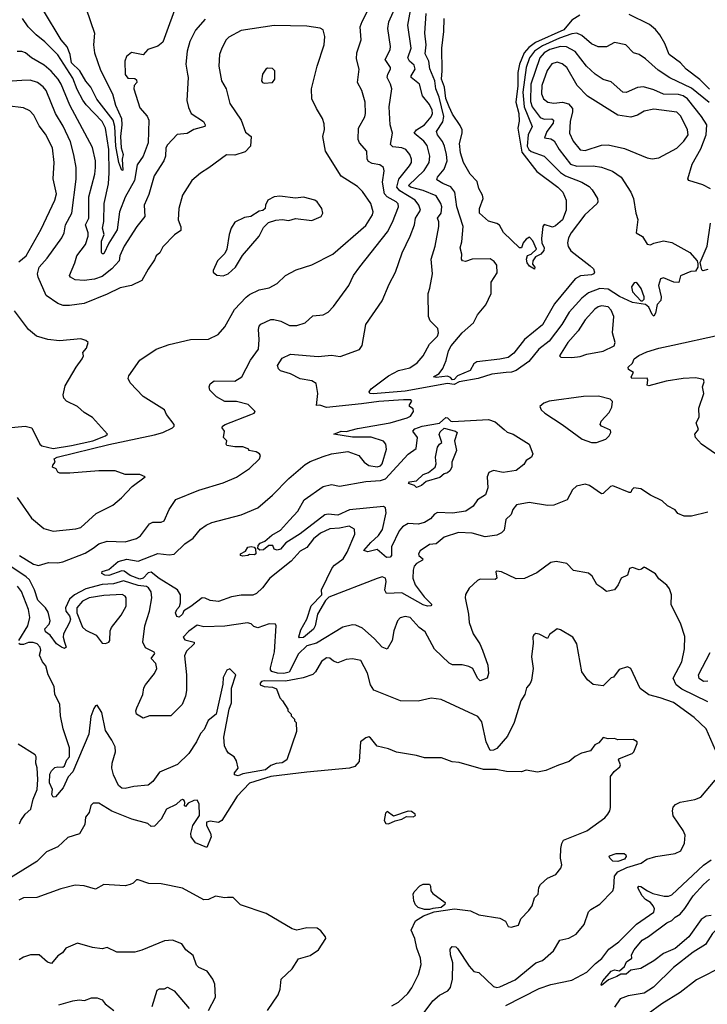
# Model space of a CAD drawing. Extents: x 1246230 to 1426786, y 660032 to 763141.
# Tile 509 of 566: x 1364541 to 1368742, y 722562 to 728578. Entities that reach past the tile are written whole.
import ezdxf

# ---------------------------------------------------------------- set-up
doc = ezdxf.new("R2010")
doc.units = 0

msp = doc.modelspace()

# ---------------------------------------------------------------- linework, layer by layer
at = {"layer": '0CON10XD'}
for points in [[(1368745, 725569.4), (1368644.4, 725544.4), (1368600, 725545), (1368561.7, 725561.7), (1368545, 725582.5), (1368498.8, 725608.8), (1368465, 725638.8), (1368395, 725673.8), (1368335, 725712.5), (1368293, 725717), (1368280, 725705), (1368275, 725690), (1368265, 725690), (1368165, 725729.4), (1368151.2, 725725), (1368105.8, 725684.2), (1368095, 725682), (1368022, 725732), (1367995, 725739.5), (1367942.9, 725727.1), (1367917.5, 725705), (1367885.5, 725644.5), (1367805, 725612.2), (1367765, 725610), (1367652.8, 725627.2), (1367575.8, 725614.2), (1367554.4, 725585.6), (1367544.4, 725555), (1367511.4, 725525), (1367500.9, 725459.1), (1367485, 725442.5), (1367455, 725429.2), (1367385, 725418.9), (1367305, 725441.5), (1367222.5, 725445), (1367135, 725415.5), (1367085, 725376), (1367045, 725372), (1366986.7, 725333.3), (1366977.1, 725315), (1366979.2, 725305), (1367003.8, 725285), (1367002, 725275), (1366965.2, 725254.8), (1366950.6, 725239.4), (1366944, 725215), (1366943.1, 725165), (1366957.4, 725125), (1367011.9, 725051.9), (1367059.2, 725005), (1367052.9, 724997.1), (1367033.3, 724995), (1367005, 725003.5), (1366875, 725076.2), (1366782.8, 725072.8), (1366771.8, 725091.8), (1366779.6, 725145), (1366776.4, 725165), (1366755, 725174.5), (1366725, 725163.9), (1366430, 725050), (1366410.2, 725029.8), (1366359.4, 724945), (1366345.2, 724875), (1366335, 724854.7), (1366275, 724804.4), (1366251.1, 724801.1), (1366246.9, 724806.9), (1366258.8, 724851.2), (1366294.3, 724915), (1366322.6, 724997.4), (1366386, 725065), (1366385.8, 725095), (1366450.9, 725229.1), (1366464.2, 725245.8), (1366516.9, 725285), (1366540.8, 725325), (1366589.1, 725435), (1366586, 725466), (1366554.5, 725484.5), (1366495, 725470.7), (1366435, 725467.2), (1366379.7, 725440.3), (1366335, 725406.2), (1366295, 725352.5), (1366255, 725331.2), (1366199.6, 725270.4), (1366070, 725165), (1366024.1, 725105.9), (1365987.6, 725072.4), (1365965, 725062.9), (1365895, 725061.8), (1365835, 725052.2), (1365755, 725023.1), (1365705, 725028.9), (1365675, 725043.9), (1365655, 725045.9), (1365587.4, 724992.6), (1365543.4, 724966.6), (1365534.7, 724945), (1365515, 724927.7), (1365501.7, 724931.7), (1365493.7, 724955), (1365500.3, 724975), (1365517.5, 724992.5), (1365524, 725015), (1365522.9, 725065), (1365504.4, 725095), (1365393.6, 725163.6), (1365345, 725202.1), (1365325, 725198.8), (1365295, 725166.5), (1365275, 725160.6), (1365215, 725183.1), (1365179.3, 725209.3), (1365165, 725210.7), (1365085, 725181.9), (1365060.8, 725185), (1365042.5, 725195), (1365045, 725206.7), (1365085, 725218.5), (1365142.2, 725267.8), (1365195, 725281.1), (1365265, 725270.6), (1365385, 725316.8), (1365455, 725308.5), (1365485, 725312.7), (1365550, 725375), (1365600.6, 725409.4), (1365645, 725464.3), (1365679.4, 725490.6), (1365715, 725505.6), (1365895, 725552.3), (1365995, 725596.5), (1366085, 725673.5), (1366184.8, 725775.2), (1366285, 725860.6), (1366315, 725879.4), (1366395, 725908.6), (1366445, 725926), (1366545, 725938.8), (1366612.5, 725915), (1366645.6, 725875), (1366674.8, 725854.8), (1366725, 725846.4), (1366745, 725852.9), (1366755, 725864.6), (1366782.5, 725955), (1366777.8, 725985), (1366762.8, 726002.8), (1366687.3, 726027.3), (1366575, 726027.1), (1366460, 726045), (1366505, 726064.3), (1366535, 726061.1), (1366605, 726079.8), (1366803.8, 726115), (1366907.5, 726145), (1366927.5, 726155), (1366947.5, 726185), (1366945, 726200), (1366922.5, 726215), (1366922.5, 726225), (1366937, 726247), (1366930, 726255), (1366885, 726256.1), (1366735.2, 726245.2), (1366629.6, 726230.4), (1366415, 726208.4), (1366375, 726222.5), (1366355, 726220), (1366362.2, 726295), (1366352.5, 726355), (1366325, 726370.9), (1366254.7, 726384.7), (1366195, 726413.5), (1366135, 726432.9), (1366121.2, 726445), (1366116.7, 726465), (1366145, 726510), (1366194.7, 726535.3), (1366365, 726520.8), (1366445, 726528.5), (1366499.3, 726520.7), (1366616.8, 726563.2), (1366632.9, 726587.1), (1366655.4, 726715), (1366755, 726860.8), (1366798.8, 726961.2), (1366837.5, 727035), (1366876.6, 727153.4), (1366926.5, 727255), (1366952.1, 727325), (1366960, 727365), (1366988.7, 727415), (1366980.4, 727445), (1366957.8, 727475), (1366862.9, 727532.9), (1366845.2, 727555), (1366857.3, 727602.7), (1366923.3, 727685), (1366933.9, 727705), (1366934.7, 727725), (1366924.6, 727755), (1366899.4, 727785), (1366875, 727794.7), (1366821.3, 727801.3), (1366806.7, 727815), (1366818.8, 727885), (1366803.5, 727935), (1366798.5, 728045), (1366813.8, 728155), (1366806.9, 728185), (1366786.2, 728225), (1366789.5, 728245), (1366807.1, 728275), (1366806.2, 728285), (1366774.4, 728335), (1366788.1, 728361.9), (1366804.6, 728395), (1366806.7, 728415), (1366789.1, 728525), (1366795.2, 728564.8), (1366875.3, 728745)], [(1365511.1, 728705), (1365415, 728441.4), (1365385, 728415.6), (1365323.5, 728396.5), (1365295.9, 728364.1), (1365225, 728378), (1365193.3, 728353.3), (1365184.2, 728325), (1365185, 728243.8), (1365201.6, 728221.6), (1365245, 728218.2), (1365255, 728210), (1365256.9, 728195), (1365241.1, 728175), (1365238.5, 728155), (1365275, 728038.8), (1365319.3, 727989.3), (1365330.4, 727965), (1365325.3, 727825), (1365295.6, 727745), (1365259.4, 727690.6), (1365242.1, 727595), (1365185, 727494.5), (1365151.8, 727405), (1365136.7, 727295), (1365086.5, 727213.5), (1365055, 727147.1), (1365045, 727147.5), (1365041.8, 727155), (1365041.4, 727225), (1365056.3, 727265), (1365047.6, 727305), (1365055.7, 727345), (1365057.5, 727455), (1365083.2, 727575), (1365087.6, 727642.4), (1365086, 727785), (1365066.2, 727915), (1365045, 727955.4), (1364947.8, 728057.8), (1364927.2, 728087.2), (1364892.1, 728152.1), (1364865, 728220.8), (1364775, 728362.7), (1364695, 728443.6), (1364641.5, 728485), (1364593.5, 728535), (1364557.3, 728585)], [(1364540, 725305), (1364625, 725251.2), (1364655, 725242.7), (1364717.9, 725262.1), (1364775, 725259.5), (1364805, 725266.2), (1364940.7, 725319.3), (1364990.1, 725349.9), (1365024.2, 725375), (1365075, 725392.8), (1365185, 725388), (1365255, 725407.8), (1365279.2, 725425), (1365335, 725498), (1365355, 725507.5), (1365405, 725508.6), (1365424.4, 725515.6), (1365453.3, 725585), (1365495, 725646.9), (1365635, 725703.8), (1365785, 725748.1), (1365865, 725782.9), (1365945, 725835.8), (1366006, 725895), (1366011.2, 725915), (1366006.1, 725926.1), (1365985, 725937.5), (1365940, 725945), (1365940, 725955), (1365905, 725968.6), (1365855, 725967.5), (1365807, 725977), (1365802.5, 725985), (1365807.5, 726005), (1365786.7, 726025), (1365792.5, 726065), (1365777.5, 726085), (1365780, 726095), (1365796.7, 726105), (1365953.3, 726166.7), (1365973.3, 726175), (1365978.8, 726185), (1365937.2, 726227.2), (1365865, 726244.7), (1365795, 726245.4), (1365743.9, 726273.9), (1365702.5, 726315), (1365699.2, 726335), (1365705, 726353.3), (1365728.3, 726371.7), (1365855, 726370.4), (1365897.7, 726395), (1365951.2, 726498.8), (1366000, 726565), (1366004.6, 726624.6), (1365999.2, 726685), (1366003.9, 726706.1), (1366015, 726718.6), (1366074.5, 726745.5), (1366093, 726747), (1366136.4, 726736.4), (1366190.3, 726710.3), (1366235, 726710), (1366285, 726725.8), (1366332.1, 726767.9), (1366395, 726775.7), (1366425, 726790.8), (1366457.5, 726825), (1366552.5, 726955), (1366580, 727015), (1366618.3, 727068.3), (1366787.3, 727282.7), (1366818.7, 727341.3), (1366855.9, 727435), (1366852.2, 727452.3), (1366840.8, 727465), (1366785.8, 727495.8), (1366769.8, 727515), (1366758.3, 727585), (1366768.2, 727655), (1366764.4, 727675), (1366741.8, 727691.8), (1366695, 727699.7), (1366671.2, 727711.2), (1366664.6, 727725), (1366662.3, 727775), (1366617.8, 727825), (1366608.2, 727845), (1366610, 727915), (1366650, 727985), (1366653.1, 728005), (1366650.8, 728075), (1366631.1, 728145), (1366604.5, 728194.5), (1366615.5, 728275), (1366598.3, 728338.3), (1366601.1, 728375), (1366627.3, 728455), (1366621.1, 728535), (1366632.7, 728567.3), (1366678.9, 728655)], [(1364946.2, 728645), (1364997.3, 728495), (1364992.5, 728425), (1364998.4, 728375), (1365035, 728270), (1365107.5, 728125), (1365126.2, 728055), (1365163.1, 727975), (1365164.4, 727935.6), (1365156.2, 727865), (1365160.8, 727795), (1365173.9, 727755), (1365166.7, 727725), (1365171.7, 727658.3), (1365165, 727656.2), (1365147.6, 727705), (1365127.5, 727805), (1365122.2, 727925), (1365112.3, 727965), (1365013.3, 728093.3), (1364975.5, 728165.5), (1364945, 728202.7), (1364909, 728265), (1364856.8, 728315), (1364850.1, 728365), (1364831.5, 728411.5), (1364794.2, 728455), (1364687.2, 728635)], [(1368701.1, 727788.9), (1368734.1, 727875), (1368738.2, 727935), (1368706.6, 727986.6), (1368621.4, 728095), (1368595, 728112), (1368565, 728121.5), (1368475, 728122.5), (1368415, 728150), (1368351.4, 728168.6), (1368315, 728164.6), (1368245, 728133.8), (1368225, 728134.6), (1368155, 728197.8), (1368105, 728212.3), (1368056.5, 728245), (1368003.8, 728295), (1367933.4, 728383.4), (1367881.5, 728411.5), (1367844.4, 728414.4), (1367779.7, 728395), (1367745.2, 728375), (1367717.8, 728345), (1367663.2, 728185), (1367661.6, 728078.4), (1367671.1, 728045), (1367720.7, 727980.7), (1367745, 727970), (1367792.1, 727972.1), (1367801.8, 727965), (1367799.3, 727945), (1367762.3, 727895), (1367746.1, 727856.1), (1367785, 727849.1), (1367806.9, 727836.9), (1367837.1, 727785), (1367905, 727695.9), (1367945, 727683.5), (1368045, 727684.2), (1368095, 727677.5), (1368163.4, 727653.4), (1368215.6, 727615), (1368274.3, 727525), (1368290, 727485), (1368304, 727395), (1368317.9, 727357.9), (1368306.7, 727275), (1368345, 727253.3), (1368375, 727207.5), (1368395, 727203.3), (1368415, 727213.3), (1368475, 727226.2), (1368525, 727217.5), (1368634.2, 727155), (1368680, 727105), (1368683.9, 727086.1), (1368683.8, 727065), (1368668.8, 727041.2), (1368640.7, 727039.3), (1368577, 727013), (1368568, 726972), (1368537.5, 726975), (1368475, 727000.5), (1368455, 726994.2), (1368443.5, 726955), (1368458.8, 726885), (1368458.3, 726861.7), (1368435, 726837.5), (1368425.6, 726784.4), (1368415, 726767.5), (1368405, 726776.7), (1368385, 726822.5), (1368365, 726837.5), (1368285, 726849.2), (1368205, 726885.9), (1368135, 726930.8), (1368085, 726934.8), (1368015, 726910), (1367975, 726877.3), (1367898.7, 726791.4), (1367853.2, 726715), (1367775.5, 726614.5), (1367712.9, 726565), (1367650.5, 726489.5), (1367574.8, 726435.2), (1367545, 726424.4), (1367511.9, 726421.9), (1367425, 726413.2), (1367342.2, 726385), (1367225, 726365.3), (1367195, 726350), (1367155, 726354.7), (1366895, 726309.3), (1366701.2, 726291.2), (1366679.2, 726295), (1366675.8, 726305), (1366687.3, 726322.7), (1366795, 726402), (1366854.5, 726435.5), (1366925, 726450.5), (1366968.9, 726481.1), (1367006.7, 726523.3), (1367044.4, 726595), (1367093.1, 726645), (1367099.6, 726665), (1367095, 726691.2), (1367048.9, 726738.9), (1367039.4, 726765), (1367036.7, 726905), (1367046.7, 726936.7), (1367062, 727025), (1367054.6, 727115.4), (1367079.2, 727195), (1367101.3, 727315), (1367102.1, 727342.1), (1367092.8, 727365), (1367115.8, 727395), (1367120, 727435), (1367114.6, 727455), (1367085, 727502.7), (1367005.1, 727535.1), (1366927.9, 727555), (1366917.1, 727565), (1367012.4, 727657.6), (1367042.6, 727705), (1367046.7, 727745), (1367029.5, 727809.5), (1367009.1, 727835), (1366951.3, 727885), (1366964.6, 727905), (1367015, 727935.4), (1367055.4, 727985), (1367063.3, 728005), (1367060.9, 728025), (1367045, 728060), (1367002.8, 728112.8), (1366984.1, 728184.1), (1366933.2, 728225), (1366933.1, 728235), (1366956.4, 728276.4), (1366950.2, 728300.2), (1366923.1, 728325), (1366912.2, 728345), (1366933.1, 728405), (1366912.8, 728545), (1366929, 728635)], [(1367525.1, 726514.9), (1367475, 726503.1), (1367333.1, 726486.9), (1367316.2, 726475), (1367292.4, 726435), (1367215, 726403), (1367195, 726379.4), (1367185, 726376.9), (1367172.5, 726392.5), (1367155, 726399.3), (1367085, 726391.1), (1367070, 726395), (1367103.1, 726416.9), (1367125, 726446.1), (1367146.7, 726495), (1367160, 726555), (1367176.4, 726585), (1367245, 726664.6), (1367313.3, 726725), (1367337.5, 726775), (1367387.9, 726835), (1367421.8, 726905), (1367421.9, 726975), (1367458.7, 727031.3), (1367455, 727078.8), (1367439.8, 727099.8), (1367415, 727117.3), (1367305, 727114.4), (1367265, 727100.6), (1367246.2, 727105), (1367240, 727115), (1367241.4, 727145), (1367232.1, 727185), (1367241.3, 727221.3), (1367251.2, 727315), (1367210.6, 727435), (1367199.8, 727525), (1367175, 727556.8), (1367125, 727576.4), (1367089.4, 727599.4), (1367094.1, 727615), (1367134.2, 727665), (1367151.7, 727715), (1367149, 727755), (1367135.6, 727805.6), (1367123.4, 727833.4), (1367093.1, 727875), (1367087.7, 727895), (1367127, 727953), (1367133, 727987), (1367104.4, 728105), (1367083.2, 728155), (1367076.9, 728205), (1367047.6, 728277.6), (1367040.2, 728325), (1367019.1, 728369.1), (1367024.8, 728425), (1367015.2, 728495), (1367023.2, 728615)], [(1365675, 728581.4), (1365616, 728514), (1365579.6, 728445), (1365564.1, 728385.9), (1365556.9, 728306.9), (1365565.4, 728245), (1365570, 728225), (1365562.2, 728085), (1365572, 728042), (1365589.4, 728005), (1365663.5, 727955), (1365674.4, 727935), (1365672.5, 727925), (1365605, 727907.8), (1365565, 727882.3), (1365503.4, 727876.6), (1365445, 727814), (1365434.7, 727795.3), (1365432.3, 727745), (1365421.8, 727715), (1365363.5, 727625), (1365329.5, 727510.5), (1365301.3, 727445), (1365305.6, 727375), (1365256.1, 727313.9), (1365179.5, 727195), (1365153.3, 727135), (1365148.8, 727105), (1365104.4, 727055), (1365045, 727010), (1364998.3, 726991.7), (1364935, 726983.8), (1364879.1, 726989.1), (1364851.2, 727005), (1364846, 727016), (1364878.4, 727091.6), (1364889.6, 727135), (1364943.8, 727205), (1364958.9, 727255), (1364959.6, 727275), (1364943.9, 727325), (1364964.1, 727365), (1364963.5, 727495), (1365000.8, 727635), (1365004.7, 727674.7), (1365004.7, 727715), (1364986.9, 727796.9), (1364848.4, 728055), (1364794.8, 728184.8), (1364775.8, 728215), (1364733.5, 728263.5), (1364690.1, 728300.1), (1364614, 728345), (1364577.5, 728375), (1364555, 728384.4), (1364525, 728382.9)], [(1367963.4, 728606.6), (1367915, 728574.8), (1367864.5, 728515.5), (1367691.3, 728438.7), (1367651.6, 728408.4), (1367622.3, 728375), (1367593.8, 728306.2), (1367584.6, 728255.4), (1367584.6, 728174.6), (1367572.7, 728075), (1367590, 728005), (1367591.7, 727958.3), (1367584.2, 727915), (1367609.6, 727769.6), (1367700.5, 727650.5), (1367828.9, 727555), (1367858.9, 727525), (1367878.9, 727475), (1367880, 727415), (1367856.5, 727355), (1367815, 727318), (1367795, 727310), (1367745, 727327.5), (1367737.5, 727315), (1367728.5, 727241.5), (1367731.2, 727215), (1367744.6, 727185), (1367743, 727167), (1367725.4, 727144.6), (1367691.7, 727128.3), (1367675.5, 727105), (1367673.3, 727085), (1367687.8, 727065), (1367685, 727052.9), (1367655, 727071.4), (1367642.2, 727092.2), (1367637.9, 727115), (1367643.1, 727136.9), (1367665.3, 727144.7), (1367698.6, 727175), (1367675, 727227.5), (1367655, 727250), (1367635, 727237.5), (1367617.5, 727215), (1367606.4, 727183.6), (1367595, 727183.8), (1367497, 727277), (1367471.7, 727321.7), (1367455, 727333.8), (1367405, 727346.7), (1367350, 727395), (1367350, 727425), (1367372, 727485), (1367368.8, 727505), (1367346.1, 727546.1), (1367335, 727590), (1367293.4, 727633.4), (1367251.5, 727705), (1367233.4, 727765), (1367227.8, 727822.2), (1367244.6, 727885), (1367243.8, 727905), (1367232.3, 727932.3), (1367185, 728001.1), (1367165, 728046.2), (1367145, 728096.9), (1367136.1, 728166.1), (1367118, 728215), (1367122.5, 728265), (1367119.2, 728405), (1367131.8, 728505), (1367133.8, 728585)], [(1368755, 728153), (1368695, 728213), (1368611.7, 728275), (1368577.9, 728315), (1368508.4, 728365), (1368483.1, 728433.1), (1368452.5, 728485), (1368425, 728518.2), (1368387.7, 728547.7), (1368265, 728609.1)], [(1364525, 725658.2), (1364613.2, 725533.2), (1364689.5, 725469.5), (1364745, 725453.8), (1364883.2, 725466.8), (1364915, 725476.2), (1365008.5, 725561.5), (1365109.1, 725610.9), (1365163.5, 725656.5), (1365228, 725725), (1365306.7, 725785), (1365275, 725798.5), (1365185, 725799.6), (1365125, 725821.9), (1365025, 725821), (1364847.3, 725807.3), (1364787, 725807), (1364773.6, 725813.6), (1364763, 725833), (1364742.5, 725845), (1364743.3, 725856.7), (1364757.5, 725875), (1364752.5, 725895), (1364770, 725905), (1365085, 725982.5), (1365365, 726042.1), (1365415, 726056.2), (1365475.5, 726085), (1365484.4, 726095), (1365484.3, 726105), (1365438, 726165), (1365426, 726195), (1365295, 726276.2), (1365215, 726358.8), (1365204.3, 726385), (1365208, 726402), (1365275, 726498.8), (1365375, 726565.6), (1365455, 726594.4), (1365585, 726623.6), (1365695, 726625.7), (1365754.4, 726655.6), (1365795, 726701.2), (1365853.3, 726806.7), (1365925, 726882.1), (1365945, 726898.9), (1366005, 726927.7), (1366065, 726940.4), (1366114.6, 726965.4), (1366165, 727014.2), (1366229.7, 727050.3), (1366325, 727079.4), (1366455, 727144.5), (1366655, 727321.1), (1366695.4, 727385), (1366700, 727405), (1366686.1, 727455), (1366635, 727527.5), (1366605, 727558.6), (1366505, 727622), (1366410, 727775), (1366392.5, 727865), (1366403.4, 727906.6), (1366402.1, 727942.1), (1366390.8, 727975), (1366354, 728035), (1366325.8, 728095), (1366322.9, 728155), (1366357.8, 728295), (1366400.6, 728425), (1366405.8, 728475), (1366395, 728516.2), (1366376.6, 728526.6), (1366295, 728537.8), (1366095, 728542.2), (1365895, 728511.1), (1365818.2, 728471.8), (1365801.9, 728455), (1365775, 728403.8), (1365762.5, 728365), (1365757.1, 728295), (1365773.1, 728205), (1365803.1, 728155), (1365824.3, 728065), (1365894.5, 727964.5), (1365921.1, 727891.1), (1365955.6, 727864.4), (1365950.5, 727805), (1365918.4, 727771.6), (1365855, 727750.6), (1365805, 727753.3), (1365697.4, 727672.6), (1365645, 727640.6), (1365592.2, 727595), (1365535.5, 727505), (1365513.8, 727425), (1365508.5, 727355), (1365525, 727312.5), (1365525, 727290), (1365487.3, 727262.7), (1365415, 727191.2), (1365396.3, 727153.7), (1365375.6, 727134.4), (1365365, 727110), (1365325, 727054), (1365287.5, 726985), (1365223.3, 726955), (1365155, 726939.1), (1365075, 726900.4), (1364935, 726844.7), (1364845, 726830.9), (1364807.5, 726832.5), (1364775, 726843.1), (1364702.5, 726892.5), (1364653.1, 727005), (1364650, 727025), (1364660, 727065), (1364709.3, 727120.7), (1364799.2, 727245), (1364812, 727275), (1364820.6, 727325), (1364860.6, 727395), (1364886.9, 727603.1), (1364885.3, 727675), (1364872.3, 727752.3), (1364851.1, 727831.1), (1364806.6, 727926.6), (1364760, 728005), (1364703.2, 728145), (1364685, 728168.2), (1364649.2, 728195), (1364605, 728208), (1364555, 728206.8), (1364465, 728201.3)], [(1368752.7, 728072.7), (1368645, 728159), (1368512.6, 728222.6), (1368440.6, 728270.6), (1368365, 728339.6), (1368325, 728364.5), (1368290.8, 728375), (1368243.3, 728425), (1368175, 728439.2), (1368125, 728412), (1368075, 728412.5), (1368035, 728431.2), (1367975, 728481.3), (1367945, 728494.7), (1367915, 728491.2), (1367838.6, 728465), (1367735, 728417.7), (1367687, 728385), (1367654.9, 728345.1), (1367634.5, 728285.5), (1367615.6, 728135), (1367622.5, 728045), (1367671.1, 727925), (1367646.3, 727873.7), (1367642, 727805), (1367651.1, 727785), (1367665, 727772.1), (1367744.8, 727744.8), (1367805, 727685.3), (1367844.9, 727644.9), (1367874.4, 727624.4), (1367975.2, 727585.2), (1368019.2, 727559.1), (1368039.1, 727539.1), (1368070.6, 727485), (1368073.1, 727465), (1368068.1, 727455), (1367993.8, 727385), (1367909.4, 727275), (1367894.1, 727245), (1367887.8, 727215), (1367892.2, 727192.2), (1367908.2, 727165), (1368026.9, 727075), (1368045.8, 727055), (1368052, 727035), (1368048, 727025), (1368035, 727019.4), (1367967.1, 727012.9), (1367935.3, 726994.8), (1367809, 726841), (1367735, 726713.9), (1367625, 726624.1), (1367560.2, 726539.8), (1367525.1, 726514.9)], [(1368405, 727727.8), (1368445, 727733.5), (1368555, 727792.9), (1368599.1, 727835), (1368624.6, 727875), (1368620.8, 727905), (1368579.4, 727989.4), (1368555, 728012.9), (1368415, 728030.8), (1368355, 728019.1), (1368315, 727994.5), (1368275, 727982.7), (1368194.7, 727994.7), (1368010.5, 728110.5), (1367945.7, 728175.7), (1367883.1, 728285), (1367855, 728308.9), (1367825, 728318.4), (1367792.2, 728307.8), (1367762.7, 728267.3), (1367730, 728175), (1367728.6, 728125), (1367741.8, 728095), (1367767.5, 728075), (1367805, 728067.1), (1367856.9, 728073.1), (1367893.5, 728063.5), (1367917.7, 728035), (1367918.9, 728015), (1367903.2, 727955), (1367900, 727885), (1367921.8, 727835), (1367965, 727782.3), (1367995, 727778.9), (1368095, 727812.3), (1368135, 727814), (1368235, 727791.8), (1368375, 727733.1), (1368405, 727727.8)], [(1366035, 728190), (1366085, 728194.2), (1366100, 728215), (1366100, 728265), (1366085, 728280), (1366055, 728281.2), (1366044.1, 728275.9), (1366023.8, 728245), (1366018.8, 728205), (1366025, 728193.8), (1366035, 728190)], [(1364535, 727098.8), (1364580.8, 727135), (1364671.5, 727298.5), (1364755.5, 727475), (1364766.9, 727515), (1364746.2, 727605), (1364752.1, 727705), (1364741.5, 727795), (1364698, 727878), (1364659.8, 727929.8), (1364628.5, 727995), (1364602.1, 728022.1), (1364565, 728038.5), (1364465, 728051.1)], [(1368760.9, 727545), (1368715, 727569.3), (1368628.8, 727595), (1368622.5, 727605), (1368650, 727695), (1368701.1, 727788.9)], [(1365785, 727013.8), (1365815, 727026.2), (1365860, 727065), (1365901.7, 727138.3), (1366004, 727255), (1366031.2, 727308.8), (1366061.7, 727338.3), (1366105, 727353.8), (1366143.6, 727356.4), (1366185, 727350.8), (1366225, 727364), (1366325, 727352), (1366382.5, 727375), (1366393.3, 727395), (1366386.7, 727425), (1366358, 727465), (1366344.4, 727474.4), (1366275, 727493.1), (1366225, 727487.1), (1366131.2, 727498.8), (1366095, 727495.7), (1366057.5, 727475), (1366042.5, 727445), (1366040, 727425), (1366027, 727413), (1366005, 727407.5), (1365953.6, 727376.4), (1365915, 727368.8), (1365855, 727340), (1365833.8, 727305), (1365821.2, 727265), (1365807.5, 727175), (1365795, 727150), (1365750, 727105), (1365722.5, 727045), (1365722.5, 727035), (1365745, 727016.7), (1365785, 727013.8)], [(1368745, 727050.8), (1368715, 727043.3), (1368708.8, 727048.8), (1368697.5, 727095), (1368740, 727195), (1368760.8, 727335)], [(1368345, 726860), (1368355, 726870), (1368355.7, 726884.3), (1368336.9, 726935), (1368315, 726966.5), (1368305, 726972.2), (1368295, 726969.4), (1368277.8, 726945), (1368284.4, 726915), (1368335, 726860), (1368345, 726860)], [(1367915, 726513.5), (1367965, 726519.4), (1368005.8, 726534.2), (1368105, 726553.5), (1368173.6, 726585), (1368178.8, 726605), (1368163.4, 726665), (1368171.1, 726765), (1368153.8, 726803.8), (1368135, 726823.8), (1368095, 726829.3), (1368075, 726823.9), (1368055, 726809.6), (1367996.2, 726745), (1367952.7, 726677.3), (1367889.1, 726605), (1367838.1, 726525), (1367847.1, 726517.1), (1367915, 726513.5)], [(1364447.6, 726082.4), (1364575, 726094.4), (1364614.3, 726084.3), (1364663.8, 725985), (1364676.2, 725975), (1364745, 725958.6), (1364856.7, 725976.7), (1364987.1, 726005), (1365066.2, 726035), (1365077.5, 726045), (1364985, 726148), (1364935, 726178), (1364894.1, 726214.1), (1364827.7, 726247.7), (1364811.2, 726265), (1364806.2, 726285), (1364819.7, 726340.3), (1364886, 726455), (1364922.9, 726505), (1364931.2, 726525), (1364926.7, 726545), (1364948.9, 726571.1), (1364960, 726605), (1364945, 726618.8), (1364915, 726628.6), (1364785, 726615.6), (1364713.7, 726623.7), (1364643.3, 726645), (1364594.2, 726685), (1364508.9, 726798.9)], [(1368825, 725902.4), (1368706, 725985), (1368669.4, 726025), (1368666.2, 726045), (1368688.8, 726075), (1368674.4, 726115), (1368691.3, 726148.7), (1368690, 726205), (1368720.8, 726295), (1368711.4, 726335), (1368722.5, 726365), (1368718.7, 726378.7), (1368669.3, 726389.3), (1368594.1, 726385.9), (1368490.8, 726369.2), (1368385, 726341.5), (1368374.2, 726345), (1368379.2, 726375), (1368375, 726388.8), (1368280, 726385), (1368277.5, 726395), (1368291.7, 726421.7), (1368260.7, 726440.7), (1368257.5, 726455), (1368285, 726480), (1368294, 726506), (1368322.9, 726527.1), (1368371.7, 726548.3), (1368445, 726571.9), (1368530.3, 726590.3), (1368809.2, 726650.9)], [(1368065, 725994), (1368121.1, 726015), (1368142.5, 726035), (1368153.1, 726055), (1368150, 726070), (1368095, 726093.8), (1368086.7, 726105), (1368094, 726125), (1368141.8, 726178.2), (1368158.9, 726211.1), (1368162.9, 726245), (1368149.1, 726259.1), (1368077.1, 726277.1), (1367985, 726276.8), (1367775, 726247.1), (1367742.5, 726235), (1367718.8, 726215), (1367727.1, 726195), (1367749.4, 726175), (1367855.7, 726105.7), (1367976.7, 726015), (1368034, 725995), (1368065, 725994)], [(1366782.3, 725292.3), (1366725, 725340.4), (1366667.1, 725327.1), (1366642.5, 725335), (1366685.5, 725384.5), (1366732.9, 725427.1), (1366757.1, 725462.9), (1366779.5, 725565), (1366775.4, 725595), (1366764.1, 725604.1), (1366555, 725583.2), (1366485, 725549.8), (1366425, 725557), (1366405, 725553.5), (1366255, 725437.7), (1366167.9, 725382.1), (1366135, 725344), (1366115, 725336.7), (1366095, 725342.5), (1366086.7, 725365), (1366076.3, 725366.3), (1366064, 725365), (1366030.2, 725339.8), (1366007.8, 725337.8), (1365996.6, 725346.6), (1365997.8, 725365), (1366009.8, 725380.2), (1366039, 725391), (1366081.9, 725428.1), (1366135, 725459.5), (1366190.2, 725519.8), (1366239.4, 725575), (1366278.8, 725645), (1366395, 725726.7), (1366445, 725738.2), (1366495, 725728.9), (1366655, 725756), (1366745, 725762.4), (1366776.3, 725773.7), (1366915, 725924.4), (1366962.2, 725957.8), (1366970.4, 726025), (1366942.5, 726065), (1366955, 726078.1), (1367000, 726095), (1367105, 726113.7), (1367145, 726147.3), (1367155, 726146.4), (1367175, 726125.1), (1367185, 726122.5), (1367405, 726134.8), (1367445, 726121.4), (1367500, 726075), (1367518.5, 726058.5), (1367555, 726046.2), (1367654.3, 725985), (1367676.2, 725925), (1367667.1, 725905), (1367635.7, 725885), (1367620.6, 725859.4), (1367575, 725822.9), (1367495, 725812.1), (1367435, 725824.4), (1367407.6, 725812.4), (1367397.3, 725785), (1367401.3, 725718.7), (1367386.5, 725675), (1367337.1, 725645), (1367311.1, 725605), (1367265.5, 725575), (1367185, 725562.1), (1367093.7, 725566.3), (1367075, 725557.3), (1367051.5, 725528.5), (1367015, 725505.3), (1366975, 725495.3), (1366915, 725500.9), (1366879.7, 725480.3), (1366858.4, 725455), (1366811.7, 725358.2), (1366811.5, 725305), (1366805, 725294.5), (1366782.3, 725292.3)], [(1366965, 725720), (1366952.9, 725732.9), (1366915.8, 725745), (1366922.9, 725755), (1366965, 725760.8), (1367005, 725798.9), (1367038.4, 725811.6), (1367078.6, 725845), (1367085.8, 725865), (1367080.5, 725905), (1367093.8, 725966.2), (1367105, 725984.4), (1367120.8, 725995), (1367103.2, 726043.2), (1367109.1, 726060.9), (1367135, 726082.2), (1367203.8, 726065), (1367213.8, 726055), (1367196.8, 726005), (1367208.7, 725945), (1367182, 725875), (1367181.5, 725845), (1367169, 725821), (1367155, 725809.3), (1367135, 725804), (1367108.3, 725781.7), (1367025, 725756.9), (1366995, 725731.5), (1366975, 725723.8), (1366965, 725720)], [(1365905, 725300.7), (1365890.8, 725305), (1365890.6, 725315), (1365919.8, 725330.2), (1365935, 725355.2), (1365955, 725359.2), (1365972.5, 725355), (1365982.5, 725345), (1365982.9, 725315), (1365975, 725308.1), (1365945, 725311.2), (1365935, 725304.7), (1365905, 725300.7)], [(1368745, 724411.3), (1368585, 724488.5), (1368551.2, 724515), (1368532.7, 724555), (1368585.4, 724655), (1368602, 724735), (1368605, 724810), (1368580.8, 724885), (1368520, 725005), (1368522.5, 725065), (1368510.7, 725100.7), (1368495, 725122.5), (1368445, 725162.5), (1368425, 725192.5), (1368365, 725230), (1368355, 725232.5), (1368340, 725220), (1368325, 725216.7), (1368285, 725232), (1368266.7, 725225), (1368253.3, 725185), (1368215, 725166), (1368198, 725125), (1368175, 725094), (1368125, 725084), (1368097, 725107), (1368067.4, 725127.4), (1368038.5, 725178.5), (1368015.5, 725195.5), (1367925, 725212), (1367882.5, 725255), (1367817.5, 725267.5), (1367785, 725262), (1367701.1, 725198.9), (1367625, 725164.6), (1367575, 725161.6), (1367485, 725203.9), (1367455, 725208.6), (1367448.8, 725205), (1367456, 725165), (1367445, 725157.5), (1367355, 725160), (1367337.7, 725152.3), (1367285.9, 725104.1), (1367264.1, 725065.9), (1367262, 725045), (1367283.6, 724946.4), (1367286.2, 724895), (1367311.9, 724825), (1367351.2, 724765), (1367368.2, 724725), (1367400.6, 724635), (1367405.7, 724584.3), (1367395.9, 724554.1), (1367355, 724538.6), (1367338.5, 724555), (1367310, 724615), (1367285, 724625.4), (1367245, 724636.2), (1367185, 724636.7), (1367165, 724645.6), (1367075, 724731.4), (1367018.9, 724838.9), (1366982, 724865), (1366926.2, 724925), (1366895, 724931.1), (1366865, 724924.2), (1366850, 724905), (1366826.3, 724843.7), (1366817.5, 724785), (1366785, 724731.4), (1366755, 724744.4), (1366707, 724797), (1366635, 724861.1), (1366595, 724879.2), (1366575, 724880.8), (1366515, 724867.1), (1366355, 724769.3), (1366295, 724751.5), (1366245, 724703.1), (1366187.4, 724592.6), (1366155, 724583.3), (1366116.1, 724586.1), (1366082, 724595), (1366072.5, 724605), (1366072.5, 724617.5), (1366097.2, 724715), (1366108.5, 724875), (1366103.8, 724885), (1366065, 724886.6), (1365995, 724862.5), (1365970.8, 724870.8), (1365955, 724886.2), (1365932.3, 724892.3), (1365795, 724871.8), (1365665, 724869.1), (1365625, 724877.8), (1365575, 724841.8), (1365540, 724805), (1365549.3, 724789.3), (1365607.5, 724775), (1365606.7, 724765), (1365559.8, 724720.2), (1365548.8, 724691.2), (1365561.1, 724575), (1365560.3, 724479.7), (1365553.5, 724445), (1365532.9, 724395), (1365465, 724325.8), (1365335, 724325.6), (1365295, 724310), (1365255.6, 724335.6), (1365251.1, 724355), (1365256.3, 724373.7), (1365292.5, 724455), (1365300, 724495), (1365310, 724515), (1365365, 724584.2), (1365378.2, 724615), (1365373.6, 724645), (1365344.4, 724675), (1365366.7, 724705), (1365363.6, 724713.6), (1365309.4, 724739.4), (1365292.9, 724775), (1365304.6, 724875), (1365333.9, 724965), (1365349.2, 725045), (1365343.4, 725083.4), (1365327.2, 725107.3), (1365315.6, 725115.6), (1365265, 725122.1), (1365175, 725150.1), (1365115, 725131.8), (1365045, 725128.2), (1364945, 725101.7), (1364876, 725065), (1364845, 725038), (1364820.9, 724985), (1364823.3, 724965), (1364844.5, 724935), (1364850.5, 724915), (1364846.4, 724895), (1364809.7, 724825), (1364806.6, 724805), (1364813.9, 724775), (1364826, 724744), (1364815, 724737.1), (1364795.6, 724745), (1364765, 724764.1), (1364726.7, 724816.7), (1364698.6, 724838.6), (1364695, 724855.5), (1364721.8, 724885), (1364727.3, 724905), (1364715, 724958), (1364698.2, 724985), (1364651.9, 725031.9), (1364631.9, 725095), (1364600.3, 725155), (1364580.2, 725175), (1364480.7, 725240.7)], [(1364536.3, 724785), (1364591.1, 724875), (1364602.7, 724925), (1364595.8, 724975), (1364552.3, 725085), (1364527.9, 725117.9)], [(1365065, 724766), (1365085, 724774), (1365091.2, 724785), (1365094.2, 724845), (1365101.4, 724865), (1365160.8, 724939.2), (1365191.2, 724995), (1365191.8, 725045), (1365185, 725056.7), (1365167.1, 725067.1), (1365055, 725059.5), (1364965, 725045.8), (1364923.8, 725025), (1364889.6, 724985), (1364890.7, 724955), (1364925, 724865.6), (1364945, 724847.8), (1365007.9, 724817.9), (1365045, 724768.8), (1365065, 724766)], [(1368792.5, 724115), (1368734, 724245), (1368661.4, 724315), (1368535, 724405.4), (1368453.3, 724435), (1368384.1, 724454.1), (1368331.8, 724491.8), (1368273.6, 724613.6), (1368255, 724623.8), (1368202.7, 724607.3), (1368168.3, 724561.7), (1368155, 724556.7), (1368105, 724508), (1368045, 724516.9), (1368010, 724545), (1367975, 724593.8), (1367944.2, 724764.2), (1367920, 724805), (1367845, 724850), (1367825, 724856), (1367778.3, 724821.7), (1367765, 724796.7), (1367715, 724824), (1367695, 724828.8), (1367681.2, 724818.8), (1367676.2, 724805), (1367678.3, 724768.3), (1367668, 724685), (1367677.5, 724615), (1367667.1, 724542.9), (1367658.6, 724521.4), (1367636.2, 724495), (1367626.2, 724455), (1367602.7, 724417.3), (1367562.5, 724285), (1367520.2, 724199.8), (1367456, 724125), (1367435, 724114.3), (1367415, 724114), (1367390.5, 724165), (1367365, 724288.8), (1367340.6, 724320.6), (1367115.4, 724425.4), (1367055, 724433.3), (1366975, 724414.5), (1366867.4, 724417.4), (1366705, 724481.5), (1366685, 724513.8), (1366666.2, 724586.2), (1366625, 724662), (1366575, 724674), (1366535, 724668.6), (1366485, 724649.3), (1366458.8, 724658.8), (1366435, 724677.3), (1366415, 724678.5), (1366385, 724656.5), (1366347.2, 724592.8), (1366331.7, 724578.3), (1366272.5, 724557.5), (1366229.7, 724549.7), (1366165, 724537.5), (1366035, 724538.9), (1366017.5, 724535), (1366010, 724525), (1366010, 724515), (1366035, 724503.8), (1366085, 724500), (1366109.3, 724489.3), (1366130, 724435), (1366147, 724417), (1366180, 724365), (1366180, 724355), (1366200, 724335), (1366200, 724325), (1366220, 724305), (1366220, 724295), (1366230, 724285), (1366231.7, 724228.3), (1366172.5, 724055), (1366145, 724037.5), (1366107, 724033), (1366075, 724021.2), (1366042.5, 723995), (1365905, 723970.2), (1365875, 723958.4), (1365853.3, 723965), (1365853.3, 723976.7), (1365876.4, 724005), (1365865, 724050), (1365852, 724075), (1365817.7, 724097.7), (1365803.8, 724115), (1365792.4, 724142.4), (1365787.5, 724195), (1365820.6, 724365), (1365835.6, 724405), (1365835.5, 724494.5), (1365862.5, 724575), (1365825, 724612.5), (1365806.4, 724603.6), (1365785, 724560), (1365781.7, 724518.3), (1365741.2, 724335), (1365693.4, 724296.6), (1365668.9, 724241.1), (1365645, 724216), (1365620.6, 724165), (1365574.4, 724095), (1365505, 724026.7), (1365395, 723980), (1365355, 723924.4), (1365325, 723901.1), (1365237.4, 723892.6), (1365185, 723880), (1365165, 723882.5), (1365145, 723898.8), (1365114.7, 723965), (1365104.7, 724004.7), (1365106.8, 724035), (1365125.8, 724105), (1365124.2, 724135), (1365105, 724177.1), (1365064.5, 724235), (1365042, 724345), (1365015, 724390), (1365005, 724386.7), (1364995, 724370), (1364975, 724320), (1364963.1, 724213.1), (1364865, 723982.2), (1364838.1, 723951.9), (1364805.8, 723884.2), (1364759.8, 723830.2), (1364745, 723827.5), (1364737.5, 723845), (1364741, 723875), (1364722.3, 723915), (1364725, 723969.3), (1364735, 723989.6), (1364755, 724008.7), (1364775, 724014), (1364805, 724011.7), (1364815, 724019.6), (1364828.8, 724055), (1364845.2, 724074.8), (1364845, 724130), (1364807.7, 724245), (1364791.1, 724325), (1364785.5, 724395), (1364756.6, 724456.6), (1364751.5, 724505), (1364715.8, 724575.8), (1364700.6, 724630.6), (1364681.4, 724655), (1364663.1, 724695), (1364670.5, 724725), (1364666.2, 724745), (1364647.5, 724765), (1364623.8, 724773.8), (1364595, 724772), (1364565, 724760), (1364545, 724761.4), (1364535, 724766)], [(1368745, 724536.6), (1368718.8, 724535), (1368691.9, 724551.9), (1368688.5, 724575), (1368758.7, 724711.3)], [(1366815, 722552.5), (1366854.6, 722575.4), (1366911.2, 722628.8), (1366937, 722663), (1366976.5, 722745), (1366994.3, 722805.7), (1366989.4, 722845), (1366966.5, 722905), (1366955.5, 722965), (1366932, 723015), (1366958.1, 723071.9), (1367007.6, 723102.4), (1367072.7, 723127.3), (1367196.6, 723146.6), (1367295, 723132.5), (1367345, 723110), (1367475, 723088.8), (1367509.3, 723069.3), (1367525, 723037.5), (1367543.9, 723033.9), (1367587.5, 723045), (1367602.5, 723085), (1367651.4, 723135), (1367671.4, 723165), (1367686.8, 723213.2), (1367708.8, 723235), (1367713.3, 723275), (1367722, 723295), (1367765, 723333.5), (1367815.7, 723355), (1367846.2, 723395), (1367853.8, 723415), (1367845.7, 723455.7), (1367847.5, 723515), (1367852.5, 723545), (1367864, 723565), (1368005, 723621.4), (1368115, 723702), (1368133.8, 723725), (1368146.2, 723745), (1368150, 723765), (1368150, 723955), (1368172.5, 723985), (1368207.5, 724012.5), (1368211.2, 724025), (1368200, 724055), (1368205, 724063.3), (1368282.5, 724095), (1368292.5, 724105), (1368312.5, 724155), (1368312.5, 724165), (1368289.3, 724179.3), (1368195, 724178.8), (1368175, 724186.2), (1368135, 724183.8), (1368105, 724192.5), (1368079.2, 724160.8), (1368055, 724146.7), (1368028.3, 724111.7), (1367972.3, 724097.7), (1367935, 724076.7), (1367897.5, 724045), (1367833.3, 724023.3), (1367755, 723990.8), (1367705, 723980.8), (1367635, 723992.5), (1367606.7, 723983.3), (1367515.5, 723984.5), (1367452.8, 723997.2), (1367375, 723997.8), (1367225, 724039.2), (1367183.2, 724043.2), (1367117.4, 724067.4), (1367015, 724067.5), (1366965, 724083.3), (1366843.8, 724103.8), (1366793.6, 724123.6), (1366725, 724140.5), (1366685, 724190), (1366674.4, 724195.6), (1366655, 724190), (1366623.8, 724166.2), (1366614.9, 724045), (1366589.4, 724015), (1366555, 724005.8), (1366295, 723980.1), (1366075, 723953.3), (1365945, 723914), (1365868.8, 723835), (1365775, 723685.5), (1365755, 723673.8), (1365705, 723682), (1365682.5, 723675), (1365683.1, 723655), (1365707, 723607), (1365710.7, 723585), (1365685, 723520.6), (1365615, 723548.8), (1365588, 723585), (1365585.8, 723605), (1365599.4, 723655), (1365639.2, 723715), (1365636.7, 723786.7), (1365625, 723808.8), (1365605, 723807.1), (1365569.5, 723790.5), (1365555, 723770), (1365547.5, 723775), (1365550, 723795), (1365545, 723807.5), (1365535, 723813.3), (1365525, 723810), (1365496.6, 723783.4), (1365438, 723755), (1365405, 723694), (1365365, 723650), (1365345, 723649.2), (1365323.3, 723666.7), (1365225.8, 723694.2), (1365105, 723743.1), (1365025, 723791.4), (1364989.5, 723790.5), (1364975, 723777.5), (1364966.2, 723735), (1364944, 723705), (1364938.8, 723661.2), (1364905.9, 723604.1), (1364835, 723582), (1364773.1, 723525), (1364705, 723493.8), (1364645, 723435.7), (1364475, 723328.6)], [(1364540.4, 723665), (1364547.8, 723685), (1364574.4, 723725), (1364610, 723755), (1364623.5, 723815), (1364647.5, 723875), (1364651.8, 723935), (1364647.7, 724007.7), (1364638.8, 724035), (1364642.5, 724075), (1364635, 724087.5), (1364530.8, 724150.8)], [(1368029.1, 723140.9), (1368086, 723175), (1368164, 723255), (1368170.8, 723275), (1368175.4, 723345), (1368195, 723371.6), (1368250.8, 723399.2), (1368336.7, 723425), (1368371.7, 723448.3), (1368426.2, 723465), (1368545, 723484.3), (1368580.4, 723499.6), (1368602.6, 723547.4), (1368605.7, 723595), (1368594, 723625), (1368533.4, 723713.4), (1368528.6, 723745), (1368533.5, 723766.5), (1368547.6, 723782.4), (1368575, 723796.9), (1368665, 723814.4), (1368702.1, 723827.9), (1368788.8, 723931.2)], [(1366795, 723664), (1366835, 723682.5), (1366875, 723692.5), (1366905, 723710), (1366945, 723707.5), (1366960, 723715), (1366957.5, 723725), (1366935, 723740), (1366915, 723742.5), (1366825, 723712.5), (1366785, 723740), (1366775, 723730), (1366768, 723685), (1366777.7, 723667.7), (1366795, 723664)], [(1367510.6, 722555), (1367715, 722659.1), (1367785, 722682.9), (1367915, 722709.4), (1368005, 722757.9), (1368058, 722812), (1368097.9, 722842.1), (1368141, 722899), (1368201.1, 722945), (1368308.2, 723051.8), (1368415.2, 723124.8), (1368418.9, 723145), (1368411.6, 723165), (1368395.2, 723185), (1368365, 723203.2), (1368344.4, 723225), (1368316.7, 723273.3), (1368324, 723285), (1368335, 723282.4), (1368377.2, 723255), (1368409.5, 723239.5), (1368477.6, 723222.4), (1368505, 723222.4), (1368525, 723231.8), (1368717.9, 723412.1), (1368765, 723444.2)], [(1368195, 723434.2), (1368165, 723436.9), (1368146, 723455), (1368141.2, 723465), (1368145, 723468.8), (1368185, 723484.4), (1368232.9, 723482.9), (1368244, 723475), (1368245.5, 723465), (1368235, 723449.4), (1368195, 723434.2)], [(1366055.4, 722524.6), (1366119.3, 722620.7), (1366131.9, 722655), (1366138, 722715), (1366205, 722778.8), (1366245, 722840.8), (1366315, 722860.8), (1366365.5, 722894.5), (1366411.2, 722965), (1366410, 722975), (1366381.3, 723011.3), (1366357.9, 723027.9), (1366295, 723028.8), (1366235, 723015.4), (1366205, 723022.5), (1366046.7, 723116.7), (1365890, 723170), (1365845, 723215.7), (1365810, 723215), (1365795, 723212.5), (1365736.4, 723223.6), (1365695, 723202), (1365665, 723201.4), (1365535, 723272.2), (1365405, 723298.2), (1365330.3, 723300.3), (1365265, 723323.8), (1365255, 723323.3), (1365235, 723303.3), (1365215.9, 723294.1), (1365185, 723286), (1365056, 723294), (1365005, 723266.2), (1364934.1, 723285.9), (1364880.5, 723289.5), (1364793, 723267), (1364645, 723214.4), (1364565, 723212.9), (1364535, 723198.6)], [(1368765, 723104.5), (1368735, 723101.5), (1368705, 723081.4), (1368628, 722975), (1368545, 722903.5), (1368475, 722871.9), (1368415, 722827.8), (1368335, 722781.2), (1368275, 722771.2), (1368245, 722746.7), (1368213.3, 722746.7), (1368188, 722732), (1368138.4, 722711.6), (1368095, 722677.5), (1368093.1, 722685), (1368103.6, 722705), (1368155, 722764.5), (1368175, 722772.8), (1368205, 722767.8), (1368236.7, 722793.3), (1368248.8, 722821.2), (1368280, 722845), (1368278.8, 722865), (1368294.4, 722895), (1368343.3, 722955), (1368382.8, 722977.2), (1368495, 723060.7), (1368525.9, 723074.1), (1368545.6, 723095), (1368576.1, 723113.9), (1368605, 723147.3), (1368654.7, 723225), (1368717.7, 723295), (1368755, 723326.3)], [(1367015, 723140.6), (1366975, 723154), (1366960, 723170), (1366948.9, 723195), (1366945.6, 723234.4), (1366950, 723250), (1366985, 723285.8), (1367005, 723295.7), (1367045, 723297.1), (1367051.4, 723285), (1367052.9, 723255), (1367065, 723239.2), (1367141.2, 723185), (1367138.8, 723171.2), (1367115, 723153.3), (1367065, 723148.6), (1367045, 723140.8), (1367015, 723140.6)], [(1366963.4, 722446.6), (1367065, 722584.5), (1367105, 722619.1), (1367155.8, 722644.2), (1367172.9, 722665), (1367184.6, 722715.4), (1367186.4, 722815), (1367173.3, 722865), (1367171.4, 722898.6), (1367183.3, 722915), (1367205, 722912.5), (1367215, 722902.5), (1367286.2, 722795), (1367315, 722763.5), (1367345, 722755.8), (1367435, 722671.4), (1367455, 722665.9), (1367475, 722669.1), (1367568.7, 722711.3), (1367693.9, 722816.1), (1367735, 722829.4), (1367801.7, 722888.3), (1367840.8, 722955), (1367895, 722966.7), (1367939.7, 722990.3), (1367989.1, 723050.9), (1368015, 723128), (1368029.1, 723140.9)], [(1369278.2, 722385), (1369239.5, 722655), (1369207.9, 722785), (1369198.5, 722885), (1369171.4, 722965), (1369155, 722977), (1369095, 722990.1), (1368904.6, 723035.4), (1368845, 723040.4), (1368815.2, 723034.8), (1368773.8, 722995), (1368731.3, 722928.7), (1368655, 722881.2), (1368535, 722788), (1368412.2, 722667.8), (1368355, 722631.4), (1368258.6, 722615), (1368208.9, 722595), (1368175.3, 722545)], [(1365695.5, 722524.5), (1365738, 722605), (1365733.8, 722685), (1365721.2, 722715), (1365686.7, 722765), (1365636.4, 722786.4), (1365621.2, 722801.2), (1365600.6, 722860.6), (1365556.7, 722895), (1365532.3, 722932.3), (1365475, 722954.2), (1365425, 722950.8), (1365287.3, 722892.7), (1365245, 722881.2), (1365135, 722880), (1365075, 722908.8), (1365045, 722902), (1364985, 722908.8), (1364895, 722935.8), (1364822.5, 722905), (1364803, 722877), (1364775, 722857.5), (1364735, 722812.5), (1364710, 722820), (1364660, 722865), (1364606.4, 722863.6), (1364565, 722851.2), (1364536.9, 722833.1)], [(1369128.3, 722445), (1369115.3, 722575), (1369118.1, 722695), (1369097, 722777), (1369094.6, 722835), (1369075, 722879.2), (1368985, 722942.2), (1368955, 722946.7), (1368945, 722941.4), (1368905, 722892.5), (1368868.1, 722821.9), (1368845, 722798.2), (1368675, 722712.5), (1368575.3, 722634.7), (1368463.3, 722565), (1368380.6, 722505)], [(1365350.7, 722549.3), (1365380.8, 722649.2), (1365395, 722656.2), (1365425, 722656.7), (1365445, 722666.2), (1365484.2, 722644.2), (1365575.9, 722535.9)], [(1364780, 722560), (1364865, 722583.1), (1364905, 722589.4), (1364936.1, 722586.1), (1364979.1, 722600.9), (1365015, 722602.5), (1365045, 722588.8), (1365063.8, 722565), (1365116.7, 722525)]]:
    msp.add_lwpolyline(points, dxfattribs=at)

doc.saveas('drawing.dxf')
